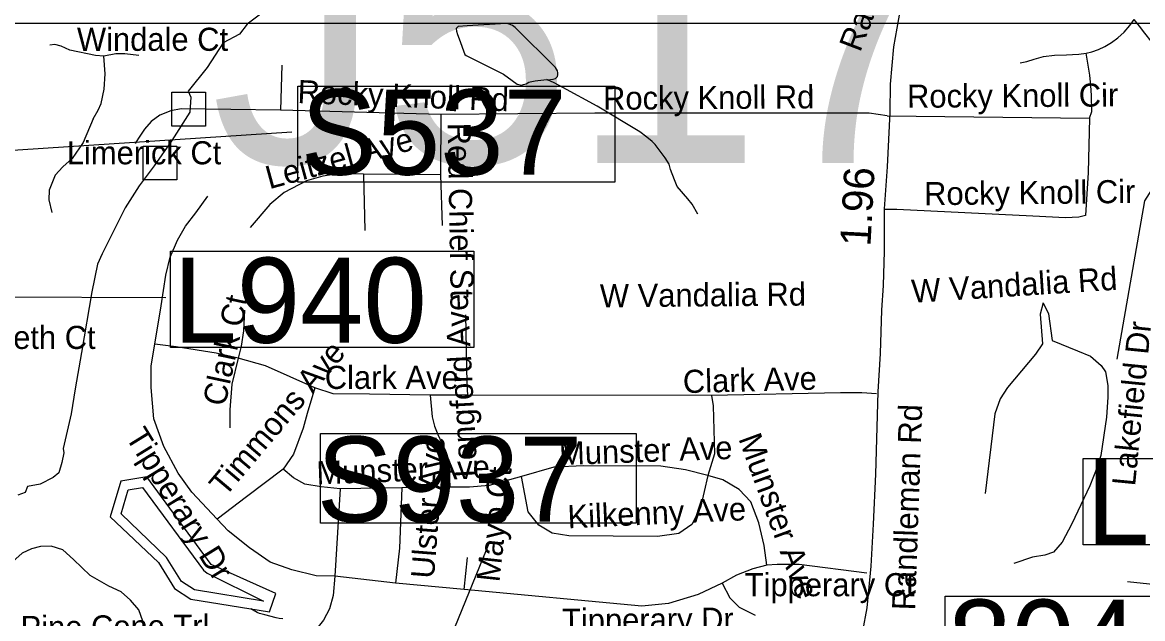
# Model space of a CAD drawing. Extents: x 1662474 to 1856135, y 779280 to 917889.
# Drawn here: x 1758582 to 1763187, y 824140 to 826591 of the extents above; entities that cross this region are included whole.
import ezdxf

# ---------------------------------------------------------------- set-up
doc = ezdxf.new("R2010")
doc.units = 0
for name, color, linetype in [('Exist Hydrographic Buffer Line', 7, 'Continuous'), ('Exist Hydrographic Creek Single Shore', 7, 'Continuous'), ('Exist Hydrographic Misc Water Feature', 7, 'Continuous'), ('Exist Hydrographic Pond Over 1500 Sq Ft', 7, 'Continuous'), ('Exist Hydrographic Pond Under 1500 Sq Ft', 7, 'Continuous'), ('Exist Road Non-System Structure Non-Sys Other Attributed CELL', 7, 'Continuous'), ('Exist Road Non-System Structure Non-Sys Other Number Label', 7, 'Continuous'), ('Exist Road Non-System Type 51', 7, 'Continuous'), ('Exist Road Non-System Type 51 Label', 7, 'Continuous'), ('Exist Road Primary Interstate Structure Cantilever Sign Number Label', 7, 'Continuous'), ('Exist Road Primary Interstate Structure Ovrhead Sign CELL', 7, 'Continuous'), ('Exist Road Primary US Structure Cantilever Sign Number Label', 7, 'Continuous'), ('Exist Road Secondary Mileage Tenths English Label', 7, 'Continuous'), ('Exist Road Secondary Structure Ovrhead Sign Number Label', 7, 'Continuous'), ('Exist Road Secondary Structure Standard Bridge Number Label', 7, 'Continuous'), ('Exist Road Secondary Type 51 Label', 7, 'Continuous'), ('Exist Road Secondary Type 51 Undivided 4 Lane Attributed', 7, 'Continuous'), ('Map Preparation Inset Cut Line', 7, 'Continuous')]:
    doc.layers.add(name, color=color, linetype=linetype)

msp = doc.modelspace()

# ---------------------------------------------------------------- linework, layer by layer
at = {"layer": 'Exist Hydrographic Buffer Line'}
msp.add_lwpolyline([(1759572.8, 824212.4), (1759288.8, 824258.5), (1759236.4, 824292.9), (1759175, 824391.8), (1758988.2, 824570.8), (1759017.4, 824670), (1759076.2, 824679.5), (1759325.8, 824339.4), (1759341.5, 824326.6), (1759572.8, 824212.4)], dxfattribs=at)
at = {"layer": 'Exist Hydrographic Creek Single Shore'}
msp.add_lwpolyline([(1759566, 826629.4), (1759505.9, 826583.7), (1759474.8, 826542.5), (1759407.8, 826507.6), (1759342.1, 826405.2), (1759264, 826308.6), (1759274.1, 826283.7), (1759270.8, 826221.5), (1759196.5, 826105), (1759123.8, 826001.8), (1759061.4, 825919.7), (1759004.4, 825828.1), (1758909.6, 825638.9), (1758890.8, 825597.4), (1758867.4, 825483.8), (1758825.1, 825234.4), (1758798.4, 825084.8), (1758782.9, 824982.4), (1758749.2, 824839.9), (1758751.6, 824822.1), (1758743.8, 824781.6), (1758731.6, 824739.6), (1758708, 824720.5), (1758654.8, 824692.4), (1758603.4, 824682.7), (1758593.6, 824658), (1758563.1, 824647)], dxfattribs=at)
at = {"layer": 'Exist Hydrographic Misc Water Feature'}
for points in [[(1763083.1, 825206.2), (1763196.1, 825857.1), (1763475.2, 826294.5), (1763551.1, 826476.8), (1763562.1, 826712.8), (1763488.1, 826927.7), (1763478.1, 827669.7), (1763397.1, 827953.7), (1763511.1, 828647.2), (1763621, 828845.1), (1763755.1, 828950.8), (1764307.1, 829205.4), (1764602.2, 829521), (1764862.2, 829709.4), (1765063.1, 829925.1), (1765310, 830474.9)], [(1761359.1, 825803.1), (1761335.5, 825843.3), (1761317.6, 825865.5), (1761274.2, 825915.9), (1761262.3, 825943.9), (1761246.5, 825986.1), (1761240.7, 826008.1), (1761224.9, 826034.3), (1761183.5, 826088.7), (1761171.6, 826100.7), (1761149.7, 826118.9), (1761119.8, 826141.2), (1760944.6, 826246.6), (1760803.4, 826323.8), (1760767.5, 826342.1), (1760740.7, 826354.8), (1760737.3, 826356.4)], [(1759653, 824138.6), (1759637, 824140.7), (1759625.1, 824142.9), (1759579.2, 824155.2), (1759557.3, 824161.4), (1759547.2, 824165.5), (1759521.4, 824179.7)]]:
    msp.add_lwpolyline(points, dxfattribs=at)
at = {"layer": 'Exist Hydrographic Pond Over 1500 Sq Ft'}
msp.add_lwpolyline([(1758986, 824705.4), (1758943.1, 824558.6), (1759141, 824370.7), (1759207, 824264.4), (1759274.1, 824220.4), (1759598.1, 824167.8), (1759624.1, 824242.8), (1759357.9, 824363), (1759094, 824723), (1758986, 824705.4)], dxfattribs=at)
at = {"layer": 'Exist Hydrographic Pond Under 1500 Sq Ft'}
for points in [[(1760373.2, 826573.4), (1760365, 826565.5), (1760367, 826555.4), (1760370.9, 826541.4), (1760376.9, 826523.4), (1760400.2, 826459.1), (1760406.2, 826455.1), (1760559.8, 826377.8), (1760595.4, 826351.5), (1760615.3, 826337.3), (1760623.3, 826335.3), (1760633.4, 826333.1), (1760641.4, 826335.1), (1760653.3, 826339), (1760663.3, 826344.9), (1760669.5, 826346.9), (1760689.4, 826350.7), (1760701.4, 826352.7), (1760737.3, 826356.4)], [(1760737.3, 826356.4), (1760740.7, 826354.8), (1760763.6, 826358.2), (1760773.6, 826360.1), (1760781.6, 826368), (1760783.7, 826376), (1760783.7, 826384), (1760781.8, 826392), (1760773.8, 826406.1), (1760607.1, 826569.5), (1760597.3, 826577.6), (1760583.3, 826583.7), (1760571.2, 826585.8), (1760411.1, 826577.1), (1760373.2, 826573.4)]]:
    msp.add_lwpolyline(points, dxfattribs=at)
at = {"layer": 'Exist Road Non-System Structure Non-Sys Other Attributed CELL'}
for points in [[(1759195.6, 826303.5), (1759334.5, 826303.5), (1759334.5, 826164.4), (1759195.6, 826164.4)], [(1759078.5, 826082.4), (1759217.5, 826082.4), (1759217.5, 825943.3), (1759078.5, 825943.3)]]:
    msp.add_lwpolyline(points, close=True, dxfattribs=at)
at = {"layer": 'Exist Road Non-System Type 51'}
for p, q in [((1759648.4, 826415.4), (1759642.9, 826230.2)), ((1760302.2, 826212.1), (1759642.9, 826230.2)), ((1760302.2, 826212.1), (1760301.4, 825964.5)), ((1760301.4, 825964.5), (1759983.6, 825966.4)), ((1759983.6, 825966.4), (1759989.1, 825735.4)), ((1760301.4, 825964.5), (1760307.1, 825756.4)), ((1760411.9, 825058.2), (1760258.6, 825058)), ((1761414.9, 825056.9), (1760411.9, 825058.2)), ((1759888.1, 824674.2), (1759866.2, 824314.2)), ((1760142.1, 824677.7), (1759888.1, 824674.2)), ((1760339, 824679.8), (1760142.1, 824677.7)), ((1760398.2, 824259.4), (1760412.1, 824391.9)), ((1760115.9, 824285.4), (1759866.2, 824314.2)), ((1760398.2, 824259.4), (1760115.9, 824285.4))]:
    msp.add_line(p, q, dxfattribs=at)
for points in [[(1762954.6, 826464.6), (1762978.6, 826469.7), (1763005.6, 826478.9), (1763032.6, 826491.5), (1763059.2, 826507.8), (1763085.8, 826527.2), (1763111.1, 826550.7), (1763134.1, 826577.6), (1763152.4, 826603.2)], [(1763287.1, 826431.9), (1763266.4, 826457.7), (1763245.9, 826483.8), (1763222, 826514.4), (1763196.4, 826546.8), (1763173.8, 826575.4), (1763152.4, 826603.2)], [(1758916.6, 826452.2), (1758882.6, 826454.4), (1758777.6, 826476.9), (1758741.6, 826493.7), (1758715.9, 826500.2), (1758694.1, 826497.4)], [(1759060.5, 826454.4), (1759002.5, 826462.4), (1758966, 826462.4), (1758916.6, 826452.2)], [(1762683.4, 826424.9), (1762710.6, 826430.4), (1762740.9, 826440.1), (1762779.9, 826450.2), (1762825, 826455.6), (1762874.1, 826457.9), (1762899.5, 826459.1), (1762925.5, 826460.7), (1762954.6, 826464.6)], [(1762968.9, 826197.6), (1762978.6, 826224.9), (1762977, 826290.9), (1762974.8, 826332.2), (1762969.6, 826374), (1762954.6, 826464.6)], [(1758872.6, 826195), (1758892.9, 826230.2), (1758906.4, 826257.2), (1758918.5, 826316.8), (1758922.4, 826379), (1758916.6, 826452.2)], [(1759642.9, 826230.2), (1759234.8, 826235.2), (1759192.2, 826227.5), (1759146.4, 826209.7), (1759110.9, 826184), (1759083.6, 826152.5), (1759059.1, 826115.2), (1759045.6, 826093.4)], [(1758872.6, 826195), (1758832.1, 826097.6), (1758786.2, 826031.5), (1758748.1, 825997.6), (1758717.2, 825963.5), (1758691.5, 825901.2), (1758690.6, 825862.2), (1758703.4, 825809.9)], [(1762137.6, 826206.9), (1762063.6, 826217.2), (1760935.6, 826218.4), (1760302.2, 826212.1)], [(1762137.6, 826206.9), (1762968.9, 826197.6), (1762963.4, 825974.2), (1762952.4, 825797.6), (1762924.8, 825790.2), (1762870.9, 825787.1), (1762735.5, 825794.2), (1762177.2, 825821.5), (1762126.1, 825821.5)], [(1759983.6, 825966.4), (1759881, 825967.9), (1759817.1, 825958.2), (1759749.5, 825939.4), (1759658.6, 825891.4), (1759599.1, 825842.5), (1759518.8, 825747.2)], [(1759126.6, 825267.7), (1759153.1, 825426.2), (1759171.2, 825551.4), (1759189.1, 825626.5), (1759219.4, 825696.4), (1759252.1, 825753.8), (1759294.4, 825808.1), (1759344.8, 825876.9)], [(1759495.6, 825408.1), (1759490.9, 825322.4), (1759481.5, 825260.1), (1759468.6, 825211)], [(1762778.2, 825438), (1762765.6, 825390.9), (1762775.1, 825269.5), (1762747.1, 825226.8), (1762631.4, 825090.2), (1762602.1, 825043.4), (1762579.6, 824981.6), (1762539.8, 824653.9)], [(1762778.2, 825438), (1762800.1, 825392.4), (1762815.9, 825282.9), (1762919, 825241.2), (1762973.4, 825218.4), (1763016.9, 825180.9), (1763035.2, 825154.9), (1763044.9, 825098.7), (1763044.9, 825050.4), (1763039.4, 824968.5), (1763015.6, 824810.2), (1763000.9, 824761.9), (1762970.6, 824685.9), (1762895.9, 824529.2), (1762856, 824454.4), (1762821.4, 824413.2), (1762784.9, 824400.2), (1762733.9, 824393.2), (1762658.1, 824366.2)], [(1760403.5, 825389.2), (1760408.8, 825107.1), (1760411.9, 825058.2)], [(1759383.1, 824548.4), (1759278.9, 824659.4), (1759221.9, 824738.1), (1759163.6, 824847.5), (1759121.9, 824960.6), (1759111.9, 825090.5), (1759111.9, 825178.5), (1759126.6, 825267.7)], [(1759468.6, 825211), (1759379.1, 825231.2), (1759214.4, 825256.9), (1759126.6, 825267.7)], [(1759468.6, 825211), (1759443.6, 825104.2), (1759435.4, 824998.2), (1759434.2, 824924.7)], [(1759783.6, 825089.2), (1759581, 825179.5), (1759468.6, 825211)], [(1759783.6, 825089.2), (1759752.6, 824983.2), (1759736.1, 824923.1), (1759697, 824816.5), (1759653.6, 824754.4)], [(1760258.6, 825058), (1760008.8, 825062.2), (1759859.1, 825063.8), (1759783.6, 825089.2)], [(1760258.6, 825058), (1760266, 824970.1), (1760276.5, 824931.8), (1760289.9, 824896.4), (1760323.2, 824825.4), (1760330.6, 824773), (1760337.6, 824716.2), (1760339, 824679.8)], [(1761414.9, 825056.9), (1761421.1, 825014.9), (1761426.6, 824817.6), (1761400.1, 824728.6)], [(1762093, 825064.6), (1762033.4, 825068), (1761945, 825068), (1761414.9, 825056.9)], [(1759653.6, 824754.4), (1759503.6, 824640.4), (1759383.1, 824548.4)], [(1759888.1, 824674.2), (1759809.6, 824682.4), (1759743.1, 824693.2), (1759697, 824718.9), (1759653.6, 824754.4)], [(1761400.1, 824728.6), (1761307.4, 824751.7), (1761206.4, 824766.9), (1760888.6, 824768.2), (1760766.8, 824761.9), (1760633.4, 824723.6)], [(1760633.4, 824723.6), (1760501.1, 824687.2), (1760420.1, 824680.9), (1760339, 824679.8)], [(1761400.1, 824728.6), (1761370.1, 824596.4), (1761333.4, 824526.8), (1761280.1, 824490), (1761192.8, 824477.7), (1760828.1, 824480.6), (1760759.4, 824491.4), (1760705.4, 824524.7), (1760661.2, 824579.5), (1760633.4, 824723.6)], [(1761641.9, 824359.1), (1761631.1, 824440.9), (1761610.1, 824533.1), (1761576.2, 824619.4), (1761528.1, 824670.6), (1761461.5, 824710), (1761400.1, 824728.6)], [(1760142.1, 824677.7), (1760131.6, 824429.7), (1760115.9, 824285.4)], [(1759866.2, 824314.2), (1759789.1, 824316.5), (1759689.1, 824341.2), (1759600.9, 824372.4), (1759515.6, 824430.8), (1759427.6, 824500.8), (1759383.1, 824548.4)], [(1759083.6, 824027.1), (1759077.1, 824128.9), (1759060.8, 824175.9), (1759026.9, 824215.2), (1758987.6, 824250.4), (1758937.4, 824273.5), (1758860.5, 824317.1), (1758792.5, 824382.9), (1758747.9, 824422.4), (1758700.4, 824437.2), (1758655.9, 824436), (1758619.4, 824426.8), (1758581.2, 824408.9), (1758542.1, 824374.9), (1758523, 824335.7), (1758514.9, 824031.2)], [(1761641.9, 824359.1), (1761584.4, 824344.1), (1761517.6, 824318.7), (1761458.4, 824285.1)], [(1762053.4, 824326.2), (1761775.1, 824361.9), (1761685.4, 824361.9), (1761641.9, 824359.1)], [(1759866.2, 824314.2), (1759859.8, 824235.7), (1759844.8, 824180.1), (1759820.4, 824133.9), (1759786.5, 824092.2), (1759726.9, 824048.6), (1759666, 824024.7), (1759387, 824022.9)], [(1763859.4, 824227.6), (1763670.9, 824232.9), (1763499, 824249.6), (1763336.2, 824269.4), (1763215.9, 824281.9), (1763125, 824291.4)], [(1761458.4, 824285.1), (1761360.5, 824239.1), (1761238.6, 824202.7), (1761128.1, 824191.4), (1760398.2, 824259.4)], [(1761458.4, 824285.1), (1761489.6, 824225.5), (1761528.4, 824187.2), (1761594.9, 824153.9)]]:
    msp.add_lwpolyline(points, dxfattribs=at)
at = {"layer": 'Exist Road Primary Interstate Structure Cantilever Sign Number Label'}
msp.add_lwpolyline([(1762943.1, 824798.6), (1764211, 824798.6), (1764211, 824443.7), (1762943.1, 824443.7)], close=True, dxfattribs=at)
at = {"layer": 'Exist Road Primary Interstate Structure Ovrhead Sign CELL'}
msp.add_line((1758924.7, 820579.9), (1760504.5, 824460.2), dxfattribs=at)
msp.add_lwpolyline([(1759807.7, 824901.1), (1761105.5, 824901.1), (1761105.5, 824532.4), (1759807.7, 824532.4)], close=True, dxfattribs=at)
at = {"layer": 'Exist Road Primary US Structure Cantilever Sign Number Label'}
msp.add_line((1755648.8, 825477.3), (1759172, 825459.8), dxfattribs=at)
msp.add_lwpolyline([(1759190.4, 825650.7), (1760437.3, 825650.7), (1760437.3, 825254), (1759190.4, 825254)], close=True, dxfattribs=at)
at = {"layer": 'Exist Road Secondary Structure Ovrhead Sign Number Label'}
msp.add_line((1755760.4, 825883.2), (1759689.7, 826141), dxfattribs=at)
msp.add_lwpolyline([(1759714.3, 826329.1), (1761016.9, 826329.1), (1761016.9, 825934.2), (1759714.3, 825934.2)], close=True, dxfattribs=at)
at = {"layer": 'Exist Road Secondary Structure Standard Bridge Number Label'}
msp.add_lwpolyline([(1762375.3, 824232.2), (1763304.3, 824232.2), (1763304.3, 823848.1), (1762375.3, 823848.1)], close=True, dxfattribs=at)
at = {"layer": 'Exist Road Secondary Type 51 Undivided 4 Lane Attributed'}
msp.add_lwpolyline([(1762019.4, 823992.8), (1762054.7, 824184.7), (1762071.6, 824355.1), (1762080.8, 824528.6), (1762090, 824734.3), (1762100, 825072.9), (1762109.2, 825229.5), (1762115.4, 825407.6), (1762121.5, 825508.9), (1762126.1, 825650.2), (1762126, 825824), (1762138.4, 825997.2), (1762150.1, 826222.3), (1762150.7, 826336.5), (1762164.5, 826490), (1762198.2, 826681.9)], dxfattribs=at)
at = {"layer": 'Map Preparation Inset Cut Line'}
for points in [[(1731035.7, 826588.1), (1793585.1, 826588.1), (1793585.1, 870408.9), (1731035.7, 870408.9)], [(1793585.1, 782767.4), (1731035.7, 782767.4), (1731035.7, 826588.1), (1793585.1, 826588.1)]]:
    msp.add_lwpolyline(points, close=True, dxfattribs=at)

# ---------------------------------------------------------------- texts
at = {"layer": 'Exist Road Non-System Structure Non-Sys Other Number Label'}
msp.add_text('J517', height=1049.86, dxfattribs=at).set_placement((1759356.3, 826012.8))
at = {"layer": 'Exist Road Non-System Type 51 Label'}
for s, p in [('Windale Ct', (1758806.2, 826474)), ('Limerick Ct', (1758764.5, 826007.5)), ('Rehobeth Ct', (1758169.7, 825248.5)), ('Clark Ave', (1759825, 825084.2)), ('Tipperary Ct', (1761551.4, 824232))]:
    msp.add_text(s, height=95, dxfattribs=at).set_placement(p)
for s, rotation, p in [('Rocky Knoll Rd', 357.7573, (1759711.9, 826259.5)), ('Rocky Knoll Rd', 0.4107, (1760969.5, 826231.5)), ('Rocky Knoll Cir', 0.3824, (1762219.1, 826239.7)), ('Leitzel Ave', 15.3195, (1759597.1, 825904.8)), ('Red Chief St', 271.0224, (1760329.9, 826177.7)), ('Rocky Knoll Cir', 0.6288, (1762289.5, 825839.2)), ('W Vandalia Rd', 3.6866, (1762240.3, 825437.8)), ('W Vandalia Rd', 0.5204, (1760956.4, 825419.4)), ('Clark Ct', 77.9119, (1759415.4, 825009)), ('Longford Ave', 93.1204, (1760453.4, 824723.2)), ('Lakefield Dr', 84.3369, (1763156.1, 824682.2)), ('Timmons Ave', 49.8966, (1759415.4, 824636.6)), ('Clark Ave', 1.5196, (1761298.4, 825066.8)), ('Tipperary Dr', 301.6649, (1759003.5, 824887.6)), ('Munster Ave', 290.1258, (1761524.6, 824880.4)), ('Ulster Ave', 85.4886, (1760273.7, 824302)), ('Munster Ave', 2.071, (1760789.8, 824770.7)), ('Munster Ave', 2.071, (1759792.5, 824691.7)), ('Mayo Ct', 83.8879, (1760543.1, 824287.5)), ('Kilkenny Ave', 2.6308, (1760825.1, 824511)), ('Pine Cone Trl', 0.4829, (1758574.9, 824055.6)), ('Tipperary Dr', 0.4593, (1760800.7, 824085.2))]:
    msp.add_text(s, height=95, rotation=rotation, dxfattribs=at).set_placement(p)
at = {"layer": 'Exist Road Primary Interstate Structure Cantilever Sign Number Label'}
msp.add_text('L936', height=350, dxfattribs=at).set_placement((1762955.6, 824445.7))
at = {"layer": 'Exist Road Primary Interstate Structure Ovrhead Sign CELL'}
msp.add_text('S937', height=350, dxfattribs=at).set_placement((1759791.6, 824538.5))
at = {"layer": 'Exist Road Primary US Structure Cantilever Sign Number Label'}
msp.add_text('L940', height=350, dxfattribs=at).set_placement((1759203, 825273.8))
at = {"layer": 'Exist Road Secondary Mileage Tenths English Label'}
msp.add_text('1.96', height=125, rotation=86.9185, dxfattribs=at).set_placement((1762068.3, 825668.1))
at = {"layer": 'Exist Road Secondary Structure Ovrhead Sign Number Label'}
msp.add_text('S537', height=350, dxfattribs=at).set_placement((1759726.9, 825964.8))
at = {"layer": 'Exist Road Secondary Structure Standard Bridge Number Label'}
msp.add_text('804', height=350, dxfattribs=at).set_placement((1762387.8, 823867.9))
at = {"layer": 'Exist Road Secondary Type 51 Label'}
for rotation, p in [(69.0549, (1762025.9, 826465.1)), (88.0009, (1762251.8, 824173))]:
    msp.add_text('Randleman Rd', height=95, rotation=rotation, dxfattribs=at).set_placement(p)

doc.saveas('drawing.dxf')
